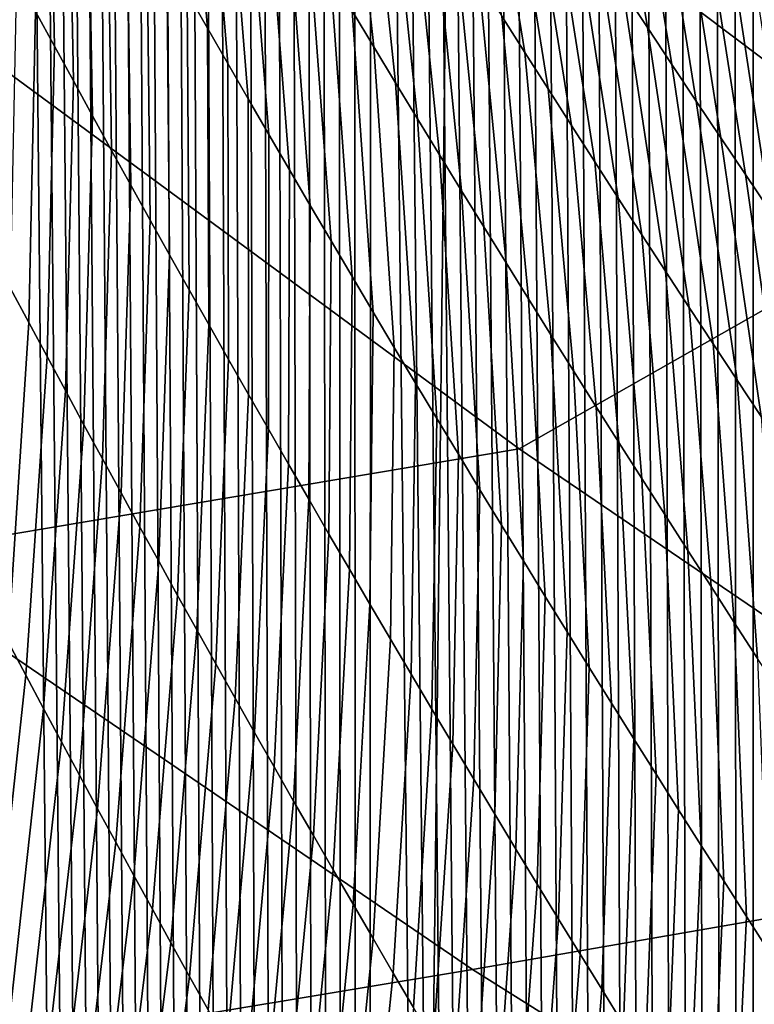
# Model space of a CAD drawing. Header units: metres. Extents: x -240 to 45, y -77 to 27.
# Tile 745 of 1056: x 1.239 to 2.138, y -20.585 to -19.38. Entities that reach past the tile are written whole.
import ezdxf

# ---------------------------------------------------------------- set-up
doc = ezdxf.new("R2010")
doc.units = ezdxf.units.M
doc.layers.add('solid_102011X2', color=7, linetype='CONTINUOUS')

msp = doc.modelspace()

# ---------------------------------------------------------------- linework, layer by layer
at = {"layer": 'solid_102011X2'}
for points in [[(1.67373, 26.745527), (1.050349, -26.78002), (0.42696, -26.800512), (1.050399, 26.780018)], [(2.297227, 26.697021), (1.673703, -26.745533), (1.050349, -26.78002), (1.67373, 26.745527)], [(2.919795, 26.634598), (2.297231, -26.697029), (1.673703, -26.745533), (2.297227, 26.697021)], [(1.224308, -60.200001, 109.846306), (1.65807, -60.200001, 110.747025), (1.242075, -17.565277, 109.885574), (1.225039, -17.54324, 109.847931)], [(1.65807, -60.200001, 110.747025), (1.259288, -17.587561, 109.923393), (1.242075, -17.565277, 109.885574)], [(1.65807, -60.200001, 110.747025), (1.276652, -17.61006, 109.961342), (1.259288, -17.587561, 109.923393)], [(1.65807, -60.200001, 110.747025), (1.294173, -17.632776, 109.999428), (1.276652, -17.61006, 109.961342)], [(1.65807, -60.200001, 110.747025), (1.310375, -17.653797, 110.034454), (1.294173, -17.632776, 109.999428)], [(1.65807, -60.200001, 110.747025), (1.326715, -17.675011, 110.069603), (1.310375, -17.653797, 110.034454)], [(1.65807, -60.200001, 110.747025), (1.343198, -17.696421, 110.104881), (1.326715, -17.675011, 110.069603)], [(1.65807, -60.200001, 110.747025), (1.359825, -17.718033, 110.140289), (1.343198, -17.696421, 110.104881)], [(1.65807, -60.200001, 110.747025), (1.376601, -17.739851, 110.175835), (1.359825, -17.718033, 110.140289)], [(1.65807, -60.200001, 110.747025), (1.39353, -17.761879, 110.211517), (1.376601, -17.739851, 110.175835)], [(1.65807, -60.200001, 110.747025), (1.410614, -17.784121, 110.247345), (1.39353, -17.761879, 110.211517)], [(1.65807, -60.200001, 110.747025), (1.427859, -17.806581, 110.283333), (1.410614, -17.784121, 110.247345)], [(1.65807, -60.200001, 110.747025), (1.445266, -17.829264, 110.319466), (1.427859, -17.806581, 110.283333)], [(1.65807, -60.200001, 110.747025), (1.46284, -17.852175, 110.355759), (1.445266, -17.829264, 110.319466)], [(1.65807, -60.200001, 110.747025), (1.480586, -17.875317, 110.392227), (1.46284, -17.852175, 110.355759)], [(1.65807, -60.200001, 110.747025), (1.498505, -17.898693, 110.428856), (1.480586, -17.875317, 110.392227)], [(1.65807, -60.200001, 110.747025), (1.516604, -17.922312, 110.46566), (1.498505, -17.898693, 110.428856)], [(1.65807, -60.200001, 110.747025), (1.534885, -17.946173, 110.502647), (1.516604, -17.922312, 110.46566)], [(1.65807, -60.200001, 110.747025), (1.553352, -17.970282, 110.539818), (1.534885, -17.946173, 110.502647)], [(1.65807, -60.200001, 110.747025), (1.572009, -17.994644, 110.577171), (1.553352, -17.970282, 110.539818)], [(1.65807, -60.200001, 110.747025), (1.590862, -18.019264, 110.614723), (1.572009, -17.994644, 110.577171)], [(1.65807, -60.200001, 110.747025), (1.609912, -18.044146, 110.652473), (1.590862, -18.019264, 110.614723)], [(1.65807, -60.200001, 110.747025), (1.629153, -18.069273, 110.690399), (1.609912, -18.044146, 110.652473)], [(1.65807, -60.200001, 110.747025), (1.648573, -18.094627, 110.728477), (1.629153, -18.069273, 110.690399)], [(1.65807, -60.200001, 110.747025), (1.668174, -18.120213, 110.766708), (1.648573, -18.094627, 110.728477)], [(1.65807, -60.200001, 110.747025), (2.136191, -60.200001, 111.625), (1.687958, -18.146029, 110.805092), (1.668174, -18.120213, 110.766708)], [(2.136191, -60.200001, 111.625), (1.707928, -18.172077, 110.843628), (1.687958, -18.146029, 110.805092)], [(2.136191, -60.200001, 111.625), (1.728085, -18.198357, 110.882324), (1.707928, -18.172077, 110.843628)], [(2.136191, -60.200001, 111.625), (1.746859, -18.222822, 110.918182), (1.728085, -18.198357, 110.882324)], [(2.136191, -60.200001, 111.625), (1.765797, -18.247488, 110.95417), (1.746859, -18.222822, 110.918182)], [(2.136191, -60.200001, 111.625), (1.784899, -18.272356, 110.990295), (1.765797, -18.247488, 110.95417)], [(2.136191, -60.200001, 111.625), (1.804167, -18.297424, 111.026558), (1.784899, -18.272356, 110.990295)], [(2.136191, -60.200001, 111.625), (1.823603, -18.322697, 111.06295), (1.804167, -18.297424, 111.026558)], [(2.136191, -60.200001, 111.625), (1.843209, -18.348171, 111.099487), (1.823603, -18.322697, 111.06295)], [(2.136191, -60.200001, 111.625), (1.862985, -18.37385, 111.136154), (1.843209, -18.348171, 111.099487)], [(2.136191, -60.200001, 111.625), (1.882935, -18.399733, 111.172958), (1.862985, -18.37385, 111.136154)], [(2.136191, -60.200001, 111.625), (1.903059, -18.425823, 111.2099), (1.882935, -18.399733, 111.172958)], [(2.136191, -60.200001, 111.625), (1.92336, -18.45212, 111.246979), (1.903059, -18.425823, 111.2099)], [(2.136191, -60.200001, 111.625), (1.943839, -18.478624, 111.284203), (1.92336, -18.45212, 111.246979)], [(2.136191, -60.200001, 111.625), (1.964498, -18.505337, 111.321556), (1.943839, -18.478624, 111.284203)], [(2.136191, -60.200001, 111.625), (1.985338, -18.532259, 111.359055), (1.964498, -18.505337, 111.321556)], [(2.136191, -60.200001, 111.625), (2.006362, -18.559391, 111.39669), (1.985338, -18.532259, 111.359055)], [(2.136191, -60.200001, 111.625), (2.02757, -18.586733, 111.434464), (2.006362, -18.559391, 111.39669)], [(2.136191, -60.200001, 111.625), (2.048966, -18.614288, 111.472382), (2.02757, -18.586733, 111.434464)], [(2.136191, -60.200001, 111.625), (2.070551, -18.642056, 111.510437), (2.048966, -18.614288, 111.472382)], [(2.136191, -60.200001, 111.625), (2.092334, -18.670048, 111.548653), (2.070551, -18.642056, 111.510437)], [(2.136191, -60.200001, 111.625), (2.114318, -18.698269, 111.587021), (2.092334, -18.670048, 111.548653)], [(2.136191, -60.200001, 111.625), (2.136501, -18.726713, 111.625534), (2.114318, -18.698269, 111.587021)], [(2.136191, -60.200001, 111.625), (2.65748, -60.200001, 112.47805), (2.158882, -18.755377, 111.6642), (2.136501, -18.726713, 111.625534)], [(1.437268, -19.016191, 91.216705), (1.468343, -19.389833, 91.53376), (1.443525, -19.346428, 91.57692), (1.411781, -18.972172, 91.2593)], [(2.451037, -19.017904, 81.808105), (2.416785, -18.984329, 81.855904), (1.683571, -19.077589, 77.98938), (2.381527, -19.603184, 77.878601)], [(1.257983, -19.369648, 92.255333), (1.24942, -18.999802, 91.923248), (1.27325, -19.04306, 91.879852), (1.281061, -19.412138, 92.211456)], [(1.462876, -19.060223, 91.174149), (1.493285, -19.433256, 91.490639), (1.468343, -19.389833, 91.53376), (1.437268, -19.016191, 91.216705)], [(1.634308, -19.062433, 90.506165), (1.672094, -19.412708, 90.83493), (1.645519, -19.368631, 90.877205), (1.606982, -19.017736, 90.547943)], [(2.082784, -19.067991, 88.618607), (2.173637, -19.401167, 88.935623), (2.142327, -19.355972, 88.975304), (2.050796, -19.022436, 88.657768)], [(1.801311, -19.07411, 89.85006), (1.857173, -19.41983, 90.17337), (1.828902, -19.375181, 90.214821), (1.772366, -19.029011, 89.890938)], [(1.281061, -19.412138, 92.211456), (1.27325, -19.04306, 91.879852), (1.297204, -19.086342, 91.836494), (1.304265, -19.454653, 92.167603)], [(1.956803, -19.084196, 89.214386), (2.007148, -19.389339, 89.565147), (1.977399, -19.344362, 89.605721), (1.926274, -19.038805, 89.254395)], [(1.488605, -19.104261, 91.131622), (1.518349, -19.476692, 91.447548), (1.493285, -19.433256, 91.490639), (1.462876, -19.060223, 91.174149)], [(1.661752, -19.107128, 90.464424), (1.698787, -19.456785, 90.792694), (1.672094, -19.412708, 90.83493), (1.634308, -19.062433, 90.506165)], [(2.114883, -19.113514, 88.579491), (2.205059, -19.446329, 88.895988), (2.173637, -19.401167, 88.935623), (2.082784, -19.067991, 88.618607)], [(1.683571, -19.077589, 77.98938), (1.133191, -19.377495, 73.83815), (1.849912, -19.904871, 73.718559), (2.381527, -19.603184, 77.878601)], [(1.830372, -19.119194, 89.809227), (1.885561, -19.46447, 90.13195), (1.857173, -19.41983, 90.17337), (1.801311, -19.07411, 89.85006)], [(1.304265, -19.454653, 92.167603), (1.297204, -19.086342, 91.836494), (1.321282, -19.129642, 91.793152), (1.327593, -19.497196, 92.123772)], [(1.987444, -19.129562, 89.174423), (2.03701, -19.434296, 89.524628), (2.007148, -19.389339, 89.565147), (1.956803, -19.084196, 89.214386)], [(1.514456, -19.148308, 91.089134), (1.543536, -19.52014, 91.404495), (1.518349, -19.476692, 91.447548), (1.488605, -19.104261, 91.131622)], [(1.689315, -19.151817, 90.422729), (1.725601, -19.500866, 90.750496), (1.698787, -19.456785, 90.792694), (1.661752, -19.107128, 90.464424)], [(1.859548, -19.164263, 89.76844), (1.914065, -19.509096, 90.090584), (1.885561, -19.46447, 90.13195), (1.830372, -19.119194, 89.809227)], [(2.147091, -19.158998, 88.540421), (2.236591, -19.491459, 88.856407), (2.205059, -19.446329, 88.895988), (2.114883, -19.113514, 88.579491)], [(1.327593, -19.497196, 92.123772), (1.321282, -19.129642, 91.793152), (1.345484, -19.172964, 91.749847), (1.351046, -19.539762, 92.079971)], [(2.018198, -19.1749, 89.134506), (2.066986, -19.479229, 89.484146), (2.03701, -19.434296, 89.524628), (1.987444, -19.129562, 89.174423)], [(1.540427, -19.192362, 91.046677), (1.568846, -19.563601, 91.361465), (1.543536, -19.52014, 91.404495), (1.514456, -19.148308, 91.089134)], [(1.716996, -19.196503, 90.381065), (1.752535, -19.544947, 90.708336), (1.725601, -19.500866, 90.750496), (1.689315, -19.151817, 90.422729)], [(1.888839, -19.209314, 89.727692), (1.942687, -19.553713, 90.049255), (1.914065, -19.509096, 90.090584), (1.859548, -19.164263, 89.76844)], [(1.351046, -19.539762, 92.079971), (1.345484, -19.172964, 91.749847), (1.369809, -19.216303, 91.706573), (1.374624, -19.582355, 92.036194)], [(2.049063, -19.220211, 89.094635), (2.097075, -19.524141, 89.443718), (2.066986, -19.479229, 89.484146), (2.018198, -19.1749, 89.134506)], [(1.566519, -19.236422, 91.004257), (1.594278, -19.607073, 91.318474), (1.568846, -19.563601, 91.361465), (1.540427, -19.192362, 91.046677)], [(1.744796, -19.241184, 90.339447), (1.779588, -19.589025, 90.666214), (1.752535, -19.544947, 90.708336), (1.716996, -19.196503, 90.381065)], [(1.918244, -19.254349, 89.686989), (1.971425, -19.598316, 90.007965), (1.942687, -19.553713, 90.049255), (1.888839, -19.209314, 89.727692)], [(1.374624, -19.582355, 92.036194), (1.369809, -19.216303, 91.706573), (1.394258, -19.259661, 91.663322), (1.398327, -19.624971, 91.992447)], [(2.080039, -19.265495, 89.05481), (2.127278, -19.569029, 89.403336), (2.097075, -19.524141, 89.443718), (2.049063, -19.220211, 89.094635)], [(1.592732, -19.280487, 90.961868), (1.619833, -19.650557, 91.27552), (1.594278, -19.607073, 91.318474), (1.566519, -19.236422, 91.004257)], [(1.772714, -19.285858, 90.297859), (1.80676, -19.633104, 90.62413), (1.779588, -19.589025, 90.666214), (1.744796, -19.241184, 90.339447)], [(1.398327, -19.624971, 91.992447), (1.394258, -19.259661, 91.663322), (1.418829, -19.303036, 91.620102), (1.422154, -19.66761, 91.94873)], [(1.947765, -19.299364, 89.646332), (2.000279, -19.642906, 89.966728), (1.971425, -19.598316, 90.007965), (1.918244, -19.254349, 89.686989)], [(2.111128, -19.310749, 89.015038), (2.157593, -19.613894, 89.362991), (2.127278, -19.569029, 89.403336), (2.080039, -19.265495, 89.05481)], [(1.619066, -19.324556, 90.919518), (1.645509, -19.69405, 91.232605), (1.619833, -19.650557, 91.27552), (1.592732, -19.280487, 90.961868)], [(1.800749, -19.330523, 90.256325), (1.834051, -19.677181, 90.582085), (1.80676, -19.633104, 90.62413), (1.772714, -19.285858, 90.297859)], [(1.977399, -19.344362, 89.605721), (2.02925, -19.687483, 89.925529), (2.000279, -19.642906, 89.966728), (1.947765, -19.299364, 89.646332)], [(1.422154, -19.66761, 91.94873), (1.418829, -19.303036, 91.620102), (1.443525, -19.346428, 91.57692), (1.446106, -19.71027, 91.905045)], [(2.142327, -19.355972, 88.975304), (2.188022, -19.658731, 89.322708), (2.157593, -19.613894, 89.362991), (2.111128, -19.310749, 89.015038)], [(1.645519, -19.368631, 90.877205), (1.671308, -19.737551, 91.18972), (1.645509, -19.69405, 91.232605), (1.619066, -19.324556, 90.919518)], [(1.227433, -19.708773, 92.620377), (1.23503, -19.327187, 92.299232), (1.257983, -19.369648, 92.255333), (1.249653, -19.75041, 92.576012)], [(1.828902, -19.375181, 90.214821), (1.861462, -19.721254, 90.540085), (1.834051, -19.677181, 90.582085), (1.800749, -19.330523, 90.256325)], [(1.446106, -19.71027, 91.905045), (1.443525, -19.346428, 91.57692), (1.468343, -19.389833, 91.53376), (1.470183, -19.752953, 91.861382)], [(2.007148, -19.389339, 89.565147), (2.058336, -19.732042, 89.884384), (2.02925, -19.687483, 89.925529), (1.977399, -19.344362, 89.605721)], [(1.249653, -19.75041, 92.576012), (1.257983, -19.369648, 92.255333), (1.281061, -19.412138, 92.211456), (1.272, -19.79208, 92.53167)], [(1.672094, -19.412708, 90.83493), (1.697229, -19.781059, 91.146866), (1.671308, -19.737551, 91.18972), (1.645519, -19.368631, 90.877205)], [(1.849912, -19.904871, 73.718559), (1.133191, -19.377495, 73.83815), (0.333291, -19.508104, 69.733101), (1.053699, -20.039049, 69.606796)], [(1.857173, -19.41983, 90.17337), (1.888991, -19.765324, 90.498123), (1.861462, -19.721254, 90.540085), (1.828902, -19.375181, 90.214821)], [(1.470183, -19.752953, 91.861382), (1.468343, -19.389833, 91.53376), (1.493285, -19.433256, 91.490639), (1.494384, -19.795654, 91.817749)], [(2.03701, -19.434296, 89.524628), (2.087538, -19.776587, 89.843277), (2.058336, -19.732042, 89.884384), (2.007148, -19.389339, 89.565147)], [(1.272, -19.79208, 92.53167), (1.281061, -19.412138, 92.211456), (1.304265, -19.454653, 92.167603), (1.294473, -19.833782, 92.48735)], [(1.698787, -19.456785, 90.792694), (1.723272, -19.824577, 91.104057), (1.697229, -19.781059, 91.146866), (1.672094, -19.412708, 90.83493)], [(1.885561, -19.46447, 90.13195), (1.916639, -19.809387, 90.456207), (1.888991, -19.765324, 90.498123), (1.857173, -19.41983, 90.17337)], [(1.494384, -19.795654, 91.817749), (1.493285, -19.433256, 91.490639), (1.518349, -19.476692, 91.447548), (1.51871, -19.838377, 91.774155)], [(2.066986, -19.479229, 89.484146), (2.116856, -19.821112, 89.802216), (2.087538, -19.776587, 89.843277), (2.03701, -19.434296, 89.524628)], [(1.294473, -19.833782, 92.48735), (1.304265, -19.454653, 92.167603), (1.327593, -19.497196, 92.123772), (1.317072, -19.875517, 92.443054)], [(1.725601, -19.500866, 90.750496), (1.749436, -19.868099, 91.061279), (1.723272, -19.824577, 91.104057), (1.698787, -19.456785, 90.792694)], [(1.914065, -19.509096, 90.090584), (1.944405, -19.853445, 90.41433), (1.916639, -19.809387, 90.456207), (1.885561, -19.46447, 90.13195)], [(1.51871, -19.838377, 91.774155), (1.518349, -19.476692, 91.447548), (1.543536, -19.52014, 91.404495), (1.54316, -19.881117, 91.730583)], [(2.097075, -19.524141, 89.443718), (2.146289, -19.865622, 89.761208), (2.116856, -19.821112, 89.802216), (2.066986, -19.479229, 89.484146)], [(1.317072, -19.875517, 92.443054), (1.327593, -19.497196, 92.123772), (1.351046, -19.539762, 92.079971), (1.339797, -19.917282, 92.398788)], [(1.752535, -19.544947, 90.708336), (1.775722, -19.911629, 91.018547), (1.749436, -19.868099, 91.061279), (1.725601, -19.500866, 90.750496)], [(1.942687, -19.553713, 90.049255), (1.972289, -19.897497, 90.372498), (1.944405, -19.853445, 90.41433), (1.914065, -19.509096, 90.090584)], [(1.54316, -19.881117, 91.730583), (1.543536, -19.52014, 91.404495), (1.568846, -19.563601, 91.361465), (1.567734, -19.923876, 91.68705)], [(2.127278, -19.569029, 89.403336), (2.175837, -19.91011, 89.720238), (2.146289, -19.865622, 89.761208), (2.097075, -19.524141, 89.443718)], [(1.339797, -19.917282, 92.398788), (1.351046, -19.539762, 92.079971), (1.374624, -19.582355, 92.036194), (1.362649, -19.959078, 92.354538)], [(1.779588, -19.589025, 90.666214), (1.802129, -19.955162, 90.975845), (1.775722, -19.911629, 91.018547), (1.752535, -19.544947, 90.708336)], [(1.971425, -19.598316, 90.007965), (2.000292, -19.941542, 90.330704), (1.972289, -19.897497, 90.372498), (1.942687, -19.553713, 90.049255)], [(1.567734, -19.923876, 91.68705), (1.568846, -19.563601, 91.361465), (1.594278, -19.607073, 91.318474), (1.592431, -19.96665, 91.643547)], [(2.157593, -19.613894, 89.362991), (2.205499, -19.95458, 89.679321), (2.175837, -19.91011, 89.720238), (2.127278, -19.569029, 89.403336)], [(1.362649, -19.959078, 92.354538), (1.374624, -19.582355, 92.036194), (1.398327, -19.624971, 91.992447), (1.385627, -20.000904, 92.310318)], [(1.80676, -19.633104, 90.62413), (1.828657, -19.998699, 90.933189), (1.802129, -19.955162, 90.975845), (1.779588, -19.589025, 90.666214)], [(2.000279, -19.642906, 89.966728), (2.028412, -19.985577, 90.288963), (2.000292, -19.941542, 90.330704), (1.971425, -19.598316, 90.007965)], [(1.592431, -19.96665, 91.643547), (1.594278, -19.607073, 91.318474), (1.619833, -19.650557, 91.27552), (1.617253, -20.009443, 91.600075)], [(2.381527, -19.603184, 77.878601), (1.849912, -19.904871, 73.718559), (2.585363, -20.405067, 73.59584), (3.097964, -20.102671, 77.764893)], [(1.385627, -20.000904, 92.310318), (1.398327, -19.624971, 91.992447), (1.422154, -19.66761, 91.94873), (1.408731, -20.042757, 92.266121)], [(1.834051, -19.677181, 90.582085), (1.855306, -20.042238, 90.890572), (1.828657, -19.998699, 90.933189), (1.80676, -19.633104, 90.62413)], [(2.02925, -19.687483, 89.925529), (2.05665, -20.029604, 90.247261), (2.028412, -19.985577, 90.288963), (2.000279, -19.642906, 89.966728)], [(1.617253, -20.009443, 91.600075), (1.619833, -19.650557, 91.27552), (1.645509, -19.69405, 91.232605), (1.642199, -20.05225, 91.556633)], [(1.408731, -20.042757, 92.266121), (1.422154, -19.66761, 91.94873), (1.446106, -19.71027, 91.905045), (1.431961, -20.084639, 92.221947)], [(1.861462, -19.721254, 90.540085), (1.882077, -20.085781, 90.847992), (1.855306, -20.042238, 90.890572), (1.834051, -19.677181, 90.582085)], [(1.642199, -20.05225, 91.556633), (1.645509, -19.69405, 91.232605), (1.671308, -19.737551, 91.18972), (1.667268, -20.095072, 91.513229)], [(2.058336, -19.732042, 89.884384), (2.085005, -20.07362, 90.205597), (2.05665, -20.029604, 90.247261), (2.02925, -19.687483, 89.925529)], [(1.202821, -20.1005, 92.92939), (1.227433, -19.708773, 92.620377), (1.249653, -19.75041, 92.576012), (1.22433, -20.141266, 92.884598)], [(1.431961, -20.084639, 92.221947), (1.446106, -19.71027, 91.905045), (1.470183, -19.752953, 91.861382), (1.455318, -20.126549, 92.177803)], [(1.888991, -19.765324, 90.498123), (1.908967, -20.129324, 90.80545), (1.882077, -20.085781, 90.847992), (1.861462, -19.721254, 90.540085)], [(2.087538, -19.776587, 89.843277), (2.113477, -20.117626, 90.163986), (2.085005, -20.07362, 90.205597), (2.058336, -19.732042, 89.884384)], [(1.667268, -20.095072, 91.513229), (1.671308, -19.737551, 91.18972), (1.697229, -19.781059, 91.146866), (1.692461, -20.137907, 91.469864)], [(1.22433, -20.141266, 92.884598), (1.249653, -19.75041, 92.576012), (1.272, -19.79208, 92.53167), (1.245967, -20.18207, 92.839821)], [(1.455318, -20.126549, 92.177803), (1.470183, -19.752953, 91.861382), (1.494384, -19.795654, 91.817749), (1.4788, -20.168482, 92.13369)], [(1.916639, -19.809387, 90.456207), (1.935979, -20.172867, 90.762947), (1.908967, -20.129324, 90.80545), (1.888991, -19.765324, 90.498123)], [(1.692461, -20.137907, 91.469864), (1.697229, -19.781059, 91.146866), (1.723272, -19.824577, 91.104057), (1.717777, -20.180756, 91.426529)], [(2.116856, -19.821112, 89.802216), (2.142066, -20.161619, 90.122421), (2.113477, -20.117626, 90.163986), (2.087538, -19.776587, 89.843277)], [(1.245967, -20.18207, 92.839821), (1.272, -19.79208, 92.53167), (1.294473, -19.833782, 92.48735), (1.267732, -20.222912, 92.795067)], [(1.4788, -20.168482, 92.13369), (1.494384, -19.795654, 91.817749), (1.51871, -19.838377, 91.774155), (1.502408, -20.210443, 92.089607)], [(1.944405, -19.853445, 90.41433), (1.96311, -20.21641, 90.72049), (1.935979, -20.172867, 90.762947), (1.916639, -19.809387, 90.456207)], [(1.717777, -20.180756, 91.426529), (1.723272, -19.824577, 91.104057), (1.749436, -19.868099, 91.061279), (1.743216, -20.223618, 91.383232)], [(2.146289, -19.865622, 89.761208), (2.170773, -20.205601, 90.080902), (2.142066, -20.161619, 90.122421), (2.116856, -19.821112, 89.802216)], [(1.267732, -20.222912, 92.795067), (1.294473, -19.833782, 92.48735), (1.317072, -19.875517, 92.443054), (1.289624, -20.263792, 92.750328)], [(1.502408, -20.210443, 92.089607), (1.51871, -19.838377, 91.774155), (1.54316, -19.881117, 91.730583), (1.526141, -20.252428, 92.045547)], [(1.972289, -19.897497, 90.372498), (1.990362, -20.259951, 90.678078), (1.96311, -20.21641, 90.72049), (1.944405, -19.853445, 90.41433)], [(1.289624, -20.263792, 92.750328), (1.317072, -19.875517, 92.443054), (1.339797, -19.917282, 92.398788), (1.311644, -20.304708, 92.705612)], [(1.743216, -20.223618, 91.383232), (1.749436, -19.868099, 91.061279), (1.775722, -19.911629, 91.018547), (1.768778, -20.266489, 91.339966)], [(1.526141, -20.252428, 92.045547), (1.54316, -19.881117, 91.730583), (1.567734, -19.923876, 91.68705), (1.550001, -20.294436, 92.001518)], [(2.000292, -19.941542, 90.330704), (2.017734, -20.30349, 90.635704), (1.990362, -20.259951, 90.678078), (1.972289, -19.897497, 90.372498)], [(2.585363, -20.405067, 73.59584), (1.849912, -19.904871, 73.718559), (1.053699, -20.039049, 69.606796), (1.792935, -20.542633, 69.477188)], [(1.768778, -20.266489, 91.339966), (1.775722, -19.911629, 91.018547), (1.802129, -19.955162, 90.975845), (1.794464, -20.30937, 91.296738)], [(1.311644, -20.304708, 92.705612), (1.339797, -19.917282, 92.398788), (1.362649, -19.959078, 92.354538), (1.333791, -20.345661, 92.660912)], [(1.550001, -20.294436, 92.001518), (1.567734, -19.923876, 91.68705), (1.592431, -19.96665, 91.643547), (1.573986, -20.336468, 91.95752)], [(2.028412, -19.985577, 90.288963), (2.045226, -20.347025, 90.593376), (2.017734, -20.30349, 90.635704), (2.000292, -19.941542, 90.330704)], [(1.333791, -20.345661, 92.660912), (1.362649, -19.959078, 92.354538), (1.385627, -20.000904, 92.310318), (1.356067, -20.386648, 92.616241)], [(1.794464, -20.30937, 91.296738), (1.802129, -19.955162, 90.975845), (1.828657, -19.998699, 90.933189), (1.820272, -20.352262, 91.253555)], [(1.573986, -20.336468, 91.95752), (1.592431, -19.96665, 91.643547), (1.617253, -20.009443, 91.600075), (1.598096, -20.378521, 91.913551)], [(2.05665, -20.029604, 90.247261), (2.072837, -20.390558, 90.551086), (2.045226, -20.347025, 90.593376), (2.028412, -19.985577, 90.288963)], [(1.820272, -20.352262, 91.253555), (1.828657, -19.998699, 90.933189), (1.855306, -20.042238, 90.890572), (1.846203, -20.395163, 91.210403)], [(1.356067, -20.386648, 92.616241), (1.385627, -20.000904, 92.310318), (1.408731, -20.042757, 92.266121), (1.378469, -20.42767, 92.571594)], [(1.598096, -20.378521, 91.913551), (1.617253, -20.009443, 91.600075), (1.642199, -20.05225, 91.556633), (1.622332, -20.420595, 91.869614)], [(2.085005, -20.07362, 90.205597), (2.100568, -20.434084, 90.508842), (2.072837, -20.390558, 90.551086), (2.05665, -20.029604, 90.247261)], [(1.792935, -20.542633, 69.477188), (1.053699, -20.039049, 69.606796), (0.224764, -20.172621, 65.507912), (0.967626, -20.679581, 65.371078)], [(1.378469, -20.42767, 92.571594), (1.408731, -20.042757, 92.266121), (1.431961, -20.084639, 92.221947), (1.401, -20.468725, 92.526962)], [(1.846203, -20.395163, 91.210403), (1.855306, -20.042238, 90.890572), (1.882077, -20.085781, 90.847992), (1.872257, -20.43807, 91.16729)], [(1.622332, -20.420595, 91.869614), (1.642199, -20.05225, 91.556633), (1.667268, -20.095072, 91.513229), (1.646693, -20.46269, 91.825714)], [(2.113477, -20.117626, 90.163986), (2.128418, -20.477606, 90.466644), (2.100568, -20.434084, 90.508842), (2.085005, -20.07362, 90.205597)], [(1.401, -20.468725, 92.526962), (1.431961, -20.084639, 92.221947), (1.455318, -20.126549, 92.177803), (1.423658, -20.509813, 92.482361)], [(1.646693, -20.46269, 91.825714), (1.667268, -20.095072, 91.513229), (1.692461, -20.137907, 91.469864), (1.671179, -20.504805, 91.781837)], [(1.872257, -20.43807, 91.16729), (1.882077, -20.085781, 90.847992), (1.908967, -20.129324, 90.80545), (1.898433, -20.480986, 91.124214)], [(2.142066, -20.161619, 90.122421), (2.156388, -20.521118, 90.424492), (2.128418, -20.477606, 90.466644), (2.113477, -20.117626, 90.163986)], [(1.423658, -20.509813, 92.482361), (1.455318, -20.126549, 92.177803), (1.4788, -20.168482, 92.13369), (1.446443, -20.550936, 92.437782)], [(1.898433, -20.480986, 91.124214), (1.908967, -20.129324, 90.80545), (1.935979, -20.172867, 90.762947), (1.924732, -20.523907, 91.081177)], [(1.181952, -20.54137, 93.180412), (1.22433, -20.141266, 92.884598), (1.245967, -20.18207, 92.839821), (1.202902, -20.581261, 93.135231)], [(1.671179, -20.504805, 91.781837), (1.692461, -20.137907, 91.469864), (1.717777, -20.180756, 91.426529), (1.695791, -20.546938, 91.737999)], [(1.446443, -20.550936, 92.437782), (1.4788, -20.168482, 92.13369), (1.502408, -20.210443, 92.089607), (1.469356, -20.592087, 92.393234)], [(1.924732, -20.523907, 91.081177), (1.935979, -20.172867, 90.762947), (1.96311, -20.21641, 90.72049), (1.951153, -20.566833, 91.038185)], [(1.202902, -20.581261, 93.135231), (1.245967, -20.18207, 92.839821), (1.267732, -20.222912, 92.795067), (1.223981, -20.621197, 93.090065)], [(1.695791, -20.546938, 91.737999), (1.717777, -20.180756, 91.426529), (1.743216, -20.223618, 91.383232), (1.720527, -20.58909, 91.694191)], [(1.469356, -20.592087, 92.393234), (1.502408, -20.210443, 92.089607), (1.526141, -20.252428, 92.045547), (1.492396, -20.633268, 92.348709)], [(1.951153, -20.566833, 91.038185), (1.96311, -20.21641, 90.72049), (1.990362, -20.259951, 90.678078), (1.977695, -20.609764, 90.995232)], [(1.223981, -20.621197, 93.090065), (1.267732, -20.222912, 92.795067), (1.289624, -20.263792, 92.750328), (1.245189, -20.661177, 93.044914)], [(1.720527, -20.58909, 91.694191), (1.743216, -20.223618, 91.383232), (1.768778, -20.266489, 91.339966), (1.745388, -20.631258, 91.650421)], [(1.492396, -20.633268, 92.348709), (1.526141, -20.252428, 92.045547), (1.550001, -20.294436, 92.001518), (1.515563, -20.67448, 92.304214)], [(1.245189, -20.661177, 93.044914), (1.289624, -20.263792, 92.750328), (1.311644, -20.304708, 92.705612), (1.266527, -20.701199, 92.999779)], [(1.977695, -20.609764, 90.995232), (1.990362, -20.259951, 90.678078), (2.017734, -20.30349, 90.635704), (2.00436, -20.652699, 90.952316)], [(1.745388, -20.631258, 91.650421), (1.768778, -20.266489, 91.339966), (1.794464, -20.30937, 91.296738), (1.770374, -20.673443, 91.606682)], [(1.515563, -20.67448, 92.304214), (1.550001, -20.294436, 92.001518), (1.573986, -20.336468, 91.95752), (1.538857, -20.715721, 92.259743)], [(1.266527, -20.701199, 92.999779), (1.311644, -20.304708, 92.705612), (1.333791, -20.345661, 92.660912), (1.287993, -20.741261, 92.954666)], [(1.770374, -20.673443, 91.606682), (1.794464, -20.30937, 91.296738), (1.820272, -20.352262, 91.253555), (1.795484, -20.715643, 91.562981)], [(2.00436, -20.652699, 90.952316), (2.017734, -20.30349, 90.635704), (2.045226, -20.347025, 90.593376), (2.031146, -20.695637, 90.909447)], [(1.538857, -20.715721, 92.259743), (1.573986, -20.336468, 91.95752), (1.598096, -20.378521, 91.913551), (1.562279, -20.75699, 92.215302)], [(1.287993, -20.741261, 92.954666), (1.333791, -20.345661, 92.660912), (1.356067, -20.386648, 92.616241), (1.309588, -20.781366, 92.909569)], [(2.031146, -20.695637, 90.909447), (2.045226, -20.347025, 90.593376), (2.072837, -20.390558, 90.551086), (2.058054, -20.738575, 90.866615)], [(1.795484, -20.715643, 91.562981), (1.820272, -20.352262, 91.253555), (1.846203, -20.395163, 91.210403), (1.820719, -20.757858, 91.519318)], [(1.562279, -20.75699, 92.215302), (1.598096, -20.378521, 91.913551), (1.622332, -20.420595, 91.869614), (1.585828, -20.798286, 92.170883)], [(1.309588, -20.781366, 92.909569), (1.356067, -20.386648, 92.616241), (1.378469, -20.42767, 92.571594), (1.331313, -20.82151, 92.864494)], [(1.820719, -20.757858, 91.519318), (1.846203, -20.395163, 91.210403), (1.872257, -20.43807, 91.16729), (1.846078, -20.800087, 91.475685)], [(2.058054, -20.738575, 90.866615), (2.072837, -20.390558, 90.551086), (2.100568, -20.434084, 90.508842), (2.085083, -20.781515, 90.82383)], [(3.33854, -20.877399, 73.470161), (2.585363, -20.405067, 73.59584), (1.792935, -20.542633, 69.477188), (2.549991, -21.018162, 69.34446)], [(1.585828, -20.798286, 92.170883), (1.622332, -20.420595, 91.869614), (1.646693, -20.46269, 91.825714), (1.609503, -20.839609, 92.126495)], [(1.331313, -20.82151, 92.864494), (1.378469, -20.42767, 92.571594), (1.401, -20.468725, 92.526962), (1.353167, -20.861694, 92.819435)], [(1.846078, -20.800087, 91.475685), (1.872257, -20.43807, 91.16729), (1.898433, -20.480986, 91.124214), (1.871562, -20.842327, 91.432091)], [(2.085083, -20.781515, 90.82383), (2.100568, -20.434084, 90.508842), (2.128418, -20.477606, 90.466644), (2.112234, -20.824453, 90.78109)], [(1.353167, -20.861694, 92.819435), (1.401, -20.468725, 92.526962), (1.423658, -20.509813, 92.482361), (1.375149, -20.901918, 92.774399)], [(1.609503, -20.839609, 92.126495), (1.646693, -20.46269, 91.825714), (1.671179, -20.504805, 91.781837), (1.633306, -20.880957, 92.082146)], [(1.871562, -20.842327, 91.432091), (1.898433, -20.480986, 91.124214), (1.924732, -20.523907, 91.081177), (1.89717, -20.884581, 91.388535)], [(2.112234, -20.824453, 90.78109), (2.128418, -20.477606, 90.466644), (2.156388, -20.521118, 90.424492), (2.139506, -20.867393, 90.738388)], [(1.633306, -20.880957, 92.082146), (1.671179, -20.504805, 91.781837), (1.695791, -20.546938, 91.737999), (1.657235, -20.922329, 92.037819)], [(1.375149, -20.901918, 92.774399), (1.423658, -20.509813, 92.482361), (1.446443, -20.550936, 92.437782), (1.397261, -20.942179, 92.729385)], [(1.89717, -20.884581, 91.388535), (1.924732, -20.523907, 91.081177), (1.951153, -20.566833, 91.038185), (1.922902, -20.926846, 91.345016)], [(2.549991, -21.018162, 69.34446), (1.792935, -20.542633, 69.477188), (0.967626, -20.679581, 65.371078), (1.728397, -21.158302, 65.230949)], [(1.397261, -20.942179, 92.729385), (1.446443, -20.550936, 92.437782), (1.469356, -20.592087, 92.393234), (1.419502, -20.982477, 92.684395)], [(1.657235, -20.922329, 92.037819), (1.695791, -20.546938, 91.737999), (1.720527, -20.58909, 91.694191), (1.681291, -20.963726, 91.993523)], [(1.922902, -20.926846, 91.345016), (1.951153, -20.566833, 91.038185), (1.977695, -20.609764, 90.995232), (1.948758, -20.96912, 91.301537)]]:
    msp.add_3dface(points, dxfattribs=at)

doc.saveas('drawing.dxf')
